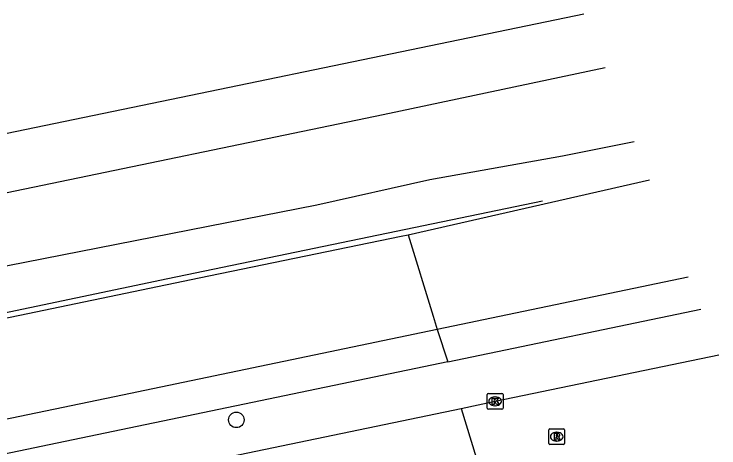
# Model space of a CAD drawing. Extents: x 162990 to 165007, y 383433 to 384336.
# Drawn here: x 164752.33 to 164796.75, y 384308.43 to 384335.77 of the extents above; entities that cross this region are included whole.
import ezdxf

# ---------------------------------------------------------------- set-up
doc = ezdxf.new("R2010")
doc.units = 0
for name, color, linetype in [('IMGEO_Boom', 7, 'Continuous'), ('IMGEO_Fietspad_open', 7, 'Continuous'), ('IMGEO_Gemengd_bos', 7, 'Continuous'), ('IMGEO_Greppel_droge_sloot', 7, 'Continuous'), ('IMGEO_Hek', 7, 'Continuous'), ('IMGEO_Kolk', 7, 'Continuous'), ('IMGEO_Rijbaan_lokaal_open', 7, 'Continuous'), ('IMGEO_Rioolput', 7, 'Continuous'), ('IMGEO_Spoor', 7, 'Continuous'), ('IMGEO_Spoorbaan_halfverhard', 7, 'Continuous')]:
    doc.layers.add(name, color=color, linetype=linetype)

msp = doc.modelspace()

# ---------------------------------------------------------------- linework, layer by layer
at = {"layer": 'IMGEO_Boom'}
msp.add_circle((164766.337, 384310.201), 0.489, dxfattribs=at)
at = {"layer": 'IMGEO_Fietspad_open'}
for points in [[(164794.806, 384319.188), (164778.993, 384315.896)], [(164779.659, 384313.863), (164795.6, 384317.184)], [(164778.993, 384315.896), (164758.651, 384311.662), (164720.002, 384303.629), (164703.932, 384300.267), (164659.159, 384290.995), (164626.815, 384284.248), (164592.857, 384277.162), (164552.545, 384268.813), (164517.54, 384261.516)], [(164778.993, 384315.896), (164779.659, 384313.863)], [(164779.659, 384313.863), (164758.566, 384309.469), (164720.656, 384301.571), (164704.798, 384298.309), (164705.407, 384295.319)]]:
    msp.add_lwpolyline(points, dxfattribs=at)
at = {"layer": 'IMGEO_Gemengd_bos'}
msp.add_lwpolyline([(164777.169, 384321.86), (164778.735, 384316.73), (164778.993, 384315.896)], dxfattribs=at)
at = {"layer": 'IMGEO_Greppel_droge_sloot'}
for points in [[(164777.169, 384321.86), (164792.371, 384325.328)], [(164612.143, 384287.449), (164643.168, 384293.999), (164763.995, 384319.142), (164776.731, 384321.77), (164777.169, 384321.86)]]:
    msp.add_lwpolyline(points, dxfattribs=at)
at = {"layer": 'IMGEO_Hek'}
for points in [[(164777.169, 384321.86), (164792.371, 384325.328)], [(164303.131, 384226.044), (164305.697, 384225.187), (164307.372, 384224.639), (164387.865, 384241.173), (164396.794, 384243.033), (164579.165, 384280.984), (164608.458, 384287.127), (164632.936, 384292.237), (164650.022, 384295.726), (164674.431, 384300.787), (164689.153, 384303.87), (164716.01, 384309.444), (164762.017, 384319.118), (164785.621, 384324.006)]]:
    msp.add_lwpolyline(points, dxfattribs=at)
at = {"layer": 'IMGEO_Kolk'}
for p, q in [((164782.219, 384311.87), (164783.071, 384311.87)), ((164782.144, 384310.944), (164782.144, 384311.796)), ((164782.632, 384311.65), (164782.657, 384311.65)), ((164783.145, 384311.796), (164783.145, 384310.944)), ((164782.655, 384311.09), (164782.63, 384311.09)), ((164783.071, 384310.87), (164782.219, 384310.87))]:
    msp.add_line(p, q, dxfattribs=at)
for points in [[(164782.219, 384311.87), (164783.071, 384311.87)], [(164782.144, 384310.944), (164782.144, 384311.796)], [(164782.465, 384311.57), (164782.588, 384311.57), (164782.588, 384311.419), (164782.718, 384311.57), (164782.882, 384311.57), (164782.736, 384311.419), (164782.889, 384311.17), (164782.737, 384311.17), (164782.652, 384311.334), (164782.588, 384311.267), (164782.588, 384311.17), (164782.465, 384311.17), (164782.465, 384311.57)], [(164783.145, 384311.796), (164783.145, 384310.944)], [(164783.071, 384310.87), (164782.219, 384310.87)]]:
    msp.add_lwpolyline(points, dxfattribs=at)
for centre, start, end in [((164782.221, 384311.794), 91.552, 178.448), ((164782.221, 384311.794), 91.552, 178.448), ((164783.069, 384311.794), 1.552, 88.448), ((164783.069, 384311.794), 1.552, 88.448), ((164782.221, 384310.946), 181.552, 268.448), ((164782.221, 384310.946), 181.552, 268.448), ((164783.069, 384310.946), 271.552, 358.448), ((164783.069, 384310.946), 271.552, 358.448)]:
    msp.add_arc(centre, 0.0765, start, end, dxfattribs=at)
for centre, major_axis, ratio, start_param, end_param in [((164782.631, 384311.37), (-0.387, 0.002), 0.722429, 4.712389, 7.853982), ((164782.656, 384311.37), (-0.39, 0.002), 0.717154, 1.570796, 4.712389)]:
    msp.add_ellipse(centre, major_axis=major_axis, ratio=ratio, start_param=start_param, end_param=end_param, dxfattribs=at)
at = {"layer": 'IMGEO_Rijbaan_lokaal_open'}
for points in [[(164780.506, 384310.925), (164782.645, 384311.37), (164796.746, 384314.295)], [(164705.407, 384295.319), (164717.425, 384297.848), (164738.536, 384302.178), (164760.594, 384306.786), (164780.506, 384310.925)], [(164780.506, 384310.925), (164782.392, 384304.749)]]:
    msp.add_lwpolyline(points, dxfattribs=at)
at = {"layer": 'IMGEO_Rioolput'}
for p, q in [((164786.1, 384309.644), (164786.952, 384309.644)), ((164786.025, 384308.718), (164786.025, 384309.57)), ((164786.513, 384309.424), (164786.538, 384309.424)), ((164787.026, 384309.57), (164787.026, 384308.718)), ((164786.536, 384308.864), (164786.511, 384308.864)), ((164786.952, 384308.644), (164786.1, 384308.644))]:
    msp.add_line(p, q, dxfattribs=at)
for points in [[(164786.1, 384309.644), (164786.952, 384309.644)], [(164786.025, 384308.718), (164786.025, 384309.57)], [(164786.614, 384309.342), (164786.362, 384309.344), (164786.362, 384308.944)], [(164786.54, 384309.263), (164786.486, 384309.263), (164786.486, 384309.182)], [(164786.486, 384309.182), (164786.538, 384309.182)], [(164787.026, 384309.57), (164787.026, 384308.718)], [(164786.362, 384308.944), (164786.486, 384308.944), (164786.486, 384309.106), (164786.497, 384309.106)], [(164786.544, 384309.077), (164786.615, 384308.944), (164786.755, 384308.944), (164786.69, 384309.07)], [(164786.952, 384308.644), (164786.1, 384308.644)]]:
    msp.add_lwpolyline(points, dxfattribs=at)
for centre, radius, start, end in [((164786.102, 384309.568), 0.0765, 91.552, 178.448), ((164786.102, 384309.568), 0.0765, 91.552, 178.448), ((164786.95, 384309.568), 0.0765, 1.552, 88.448), ((164786.95, 384309.568), 0.0765, 1.552, 88.448), ((164786.522, 384309.371), 0.19, 274.7715, 282.9687), ((164786.546, 384309.167), 0.0964, 77.0061, 93.1865), ((164786.56, 384309.224), 0.0378, 276.6634, 79.6772), ((164786.613, 384309.232), 0.109, 350.3612, 89.416), ((164786.611, 384309.232), 0.112, 277.5842, 350.9817), ((164786.496, 384309.053), 0.0533, 26.0293, 88.6989), ((164786.595, 384309.017), 0.108, 29.5134, 73.7905), ((164786.102, 384308.72), 0.0765, 181.552, 268.448), ((164786.102, 384308.72), 0.0765, 181.552, 268.448), ((164786.95, 384308.72), 0.0765, 271.552, 358.448), ((164786.95, 384308.72), 0.0765, 271.552, 358.448)]:
    msp.add_arc(centre, radius, start, end, dxfattribs=at)
for centre, major_axis, ratio, start_param, end_param in [((164786.512, 384309.144), (-0.387, 0.002), 0.722429, 4.712389, 7.853982), ((164786.537, 384309.144), (-0.39, 0.002), 0.717154, 1.570796, 4.712389)]:
    msp.add_ellipse(centre, major_axis=major_axis, ratio=ratio, start_param=start_param, end_param=end_param, dxfattribs=at)
at = {"layer": 'IMGEO_Spoor'}
for points in [[(164788.231, 384335.773), (164684.182, 384314.23), (164649.743, 384306.978), (164549.034, 384286.117), (164446.504, 384264.637), (164353.435, 384245.24), (164284.243, 384230.902), (164214.646, 384216.358), (164173.585, 384207.909), (164102.605, 384193.066), (164031.754, 384178.409), (163810.752, 384132.353), (163673.071, 384103.86), (163574.904, 384083.455)], [(164789.572, 384332.389), (164775.58, 384329.429), (164644.744, 384302.256), (164570.629, 384286.722), (164345.336, 384239.894), (164220.116, 384213.747), (164092.662, 384187.275), (164071.527, 384182.957), (163942.979, 384156.119), (163900.983, 384147.477), (163806.025, 384127.659), (163575.669, 384079.775)]]:
    msp.add_lwpolyline(points, dxfattribs=at)
at = {"layer": 'IMGEO_Spoorbaan_halfverhard'}
msp.add_lwpolyline([(164614.72, 384290.59), (164626.751, 384293.415), (164644.033, 384297.129), (164667.498, 384301.803), (164726.681, 384314.367), (164750.736, 384319.698), (164771.416, 384323.755), (164778.537, 384325.355), (164786.885, 384326.85), (164791.41, 384327.753)], dxfattribs=at)

doc.saveas('drawing.dxf')
